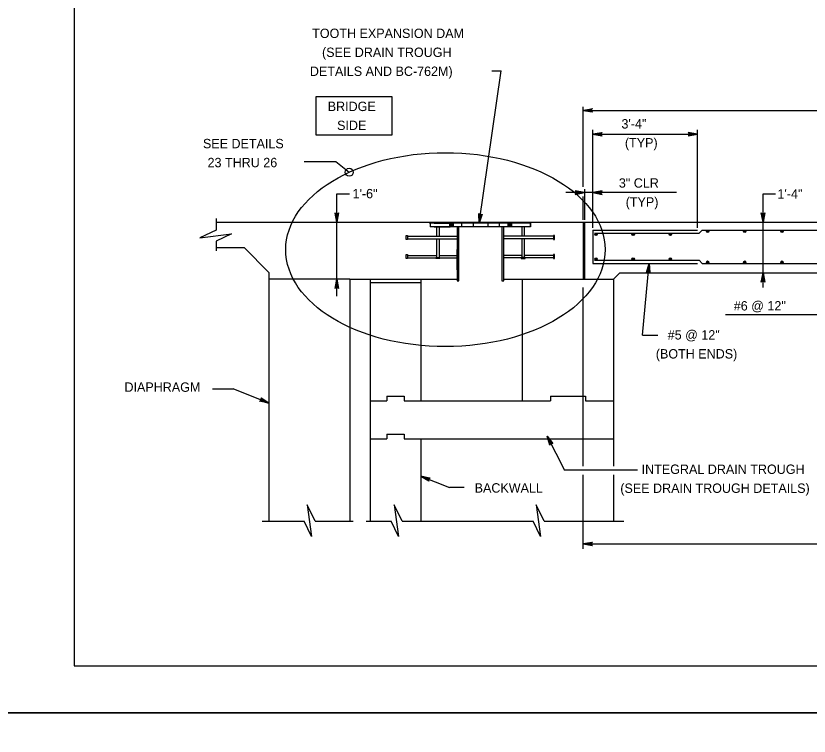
# Model space of a CAD drawing. Extents: x 636530 to 644067, y 294168 to 299122.
# Drawn here: x 639869.1 to 640123, y 295349 to 295579.6 of the extents above; entities that cross this region are included whole.
import ezdxf

# ---------------------------------------------------------------- set-up
doc = ezdxf.new("R2010")
doc.units = 0
doc.layers.add('1', color=7, linetype='Continuous')
doc.layers.add('PLT-BNDY', color=7, linetype='Continuous')

msp = doc.modelspace()

# ---------------------------------------------------------------- linework, layer by layer
at = {"layer": '1'}
for p, q in [((639887.78, 295935.48), (639887.78, 295371.48)), ((640017.4, 295513.26), (640024.46, 295561.93)), ((640021.51, 295561.93), (640024.46, 295561.93)), ((640050.67, 295524.81), (640050.67, 295550.45)), ((640050.67, 295549.32), (640355.47, 295549.32)), ((640053.79, 295511.67), (640053.79, 295543.12)), ((640053.79, 295541.7), (640087.31, 295541.7)), ((640087.31, 295511.67), (640087.31, 295543.12)), ((639961.39, 295532.9), (639971.58, 295532.9)), ((639971.58, 295532.9), (639975.81, 295529.5)), ((640051.08, 295524.07), (640051.08, 295514.23)), ((639971.85, 295489.8), (639971.85, 295522.59)), ((639971.85, 295522.59), (639975.88, 295522.59)), ((640080.56, 295522.99), (640045.16, 295522.99)), ((640050.67, 295514.26), (640050.67, 295521.71)), ((640108.27, 295492.56), (640108.27, 295522.59)), ((640108.27, 295522.59), (640112.31, 295522.59)), ((639933.23, 295514.72), (639933.23, 295510.99)), ((639933.23, 295513.54), (640050.67, 295513.54)), ((640001.77, 295513.26), (640001.77, 295512.04)), ((640001.77, 295513.26), (640001.77, 295512.04)), ((640033.87, 295513.26), (640001.77, 295513.26)), ((640033.87, 295513.26), (640001.77, 295513.26)), ((640003.06, 295513.26), (640008.16, 295513.26)), ((640003.06, 295513.26), (640008.16, 295513.26)), ((640007.92, 295513.26), (640007.92, 295512.04)), ((640007.92, 295513.26), (640007.92, 295512.04)), ((640009.13, 295513.26), (640009.13, 295512.04)), ((640009.13, 295513.26), (640009.13, 295512.04)), ((640011.81, 295513.26), (640011.81, 295512.04)), ((640011.81, 295513.26), (640011.81, 295512.04)), ((640015.45, 295513.26), (640015.45, 295512.04)), ((640015.45, 295513.26), (640015.45, 295512.04)), ((640020.23, 295513.26), (640020.23, 295512.04)), ((640020.23, 295513.26), (640020.23, 295512.04)), ((640023.79, 295513.26), (640023.79, 295512.04)), ((640023.79, 295513.26), (640023.79, 295512.04)), ((640026.55, 295513.26), (640026.55, 295512.04)), ((640026.55, 295513.26), (640026.55, 295512.04)), ((640027.76, 295513.26), (640027.76, 295512.04)), ((640027.76, 295513.26), (640027.76, 295512.04)), ((640033.87, 295513.26), (640033.87, 295512.04)), ((640033.87, 295513.26), (640033.87, 295512.04)), ((640050.67, 295513.54), (640050.67, 295495.26)), ((640050.67, 295513.54), (640355.47, 295513.54)), ((640051.08, 295513.54), (640051.08, 295495.26)), ((640033.87, 295512.04), (640001.77, 295512.04)), ((640033.87, 295512.04), (640001.77, 295512.04)), ((640003.06, 295512.04), (640008.16, 295512.04)), ((640003.06, 295512.04), (640008.16, 295512.04)), ((640003.8, 295512.04), (640003.8, 295509)), ((640004.56, 295512.04), (640004.56, 295509)), ((640009.13, 295512.98), (640007.92, 295512.98)), ((640009.13, 295512.98), (640007.92, 295512.98)), ((640009.13, 295512.65), (640007.92, 295512.65)), ((640009.13, 295512.65), (640007.92, 295512.65)), ((640009.13, 295512.33), (640007.92, 295512.33)), ((640009.13, 295512.33), (640007.92, 295512.33)), ((640027.76, 295512.98), (640026.55, 295512.98)), ((640027.76, 295512.98), (640026.55, 295512.98)), ((640027.76, 295512.65), (640026.55, 295512.65)), ((640027.76, 295512.65), (640026.55, 295512.65)), ((640027.76, 295512.33), (640026.55, 295512.33)), ((640027.76, 295512.33), (640026.55, 295512.33)), ((640031.07, 295512.04), (640031.07, 295509)), ((640033.02, 295512.04), (640031.73, 295512.04)), ((640033.02, 295512.04), (640031.73, 295512.04)), ((640031.84, 295512.04), (640031.84, 295509)), ((640053.79, 295511), (640053.79, 295500.34)), ((640053.79, 295511), (640087.31, 295511)), ((640087.82, 295509.99), (640088.84, 295511)), ((640088.84, 295511), (640318.39, 295511)), ((639994.47, 295509), (640010.35, 295509)), ((639994.47, 295508.23), (640010.35, 295508.23)), ((640003.8, 295508.23), (640003.8, 295502.27)), ((640004.56, 295508.23), (640004.56, 295502.27)), ((640041.17, 295509), (640025.33, 295509)), ((640041.17, 295508.23), (640025.33, 295508.23)), ((640031.07, 295508.23), (640031.07, 295502.27)), ((640031.84, 295508.23), (640031.84, 295502.27)), ((640054.29, 295509.99), (640087.82, 295509.99)), ((639933.23, 295507.48), (639933.23, 295504.3)), ((639933.23, 295505.41), (639942.17, 295505.41)), ((639950.12, 295497.46), (639942.17, 295505.41)), ((640010.35, 295498.23), (640010.35, 295504.8)), ((639994.47, 295502.9), (640003.8, 295502.9)), ((639994.47, 295502.14), (640003.55, 295502.14)), ((640004.56, 295502.9), (640010.35, 295502.9)), ((640004.82, 295502.14), (640010.35, 295502.14)), ((640031.07, 295502.9), (640025.33, 295502.9)), ((640030.82, 295502.14), (640025.33, 295502.14)), ((640041.17, 295502.9), (640031.84, 295502.9)), ((640041.17, 295502.14), (640032.09, 295502.14)), ((640054.29, 295501.35), (640087.82, 295501.35)), ((640087.82, 295501.35), (640088.84, 295500.34)), ((640053.79, 295500.34), (640087.31, 295500.34)), ((640069.67, 295477.34), (640071.81, 295500.34)), ((640088.84, 295500.34), (640318.39, 295500.34)), ((639950.12, 295497.46), (639950.12, 295417.85)), ((640062.44, 295497.29), (640060.4, 295495.26)), ((640062.44, 295497.29), (640355.47, 295497.29)), ((639976.07, 295495.26), (639950.12, 295495.26)), ((639976.07, 295495.26), (639976.07, 295417.85)), ((639976.07, 295495.26), (640010.35, 295495.26)), ((639982.56, 295495.26), (639982.56, 295417.85)), ((639982.56, 295494.24), (639998.78, 295494.24)), ((639998.78, 295495.26), (639998.78, 295456.32)), ((640025.33, 295495.26), (640031.21, 295495.26)), ((640031.21, 295495.26), (640031.21, 295456.32)), ((640031.21, 295495.26), (640050.67, 295495.26)), ((640050.67, 295495.26), (640060.4, 295495.26)), ((640060.4, 295495.26), (640060.4, 295435.36)), ((640050.67, 295435.36), (640050.67, 295492.58)), ((640096.22, 295483.98), (640126.24, 295483.98)), ((640069.67, 295477.34), (640074.61, 295477.34)), ((639932.06, 295460.19), (639938.72, 295460.19)), ((639950.12, 295455.63), (639938.72, 295460.19)), ((639987.87, 295457.84), (639993.46, 295457.84)), ((639987.87, 295457.84), (639987.87, 295456.32)), ((639993.46, 295457.84), (639993.46, 295456.32)), ((640040.22, 295457.84), (640051.4, 295457.84)), ((640040.22, 295457.84), (640040.22, 295456.32)), ((640051.4, 295457.84), (640051.4, 295456.32)), ((639982.56, 295456.32), (639987.87, 295456.32)), ((639993.46, 295456.32), (639998.78, 295456.32)), ((639998.78, 295456.32), (640031.21, 295456.32)), ((640031.21, 295456.32), (640040.22, 295456.32)), ((640051.4, 295456.32), (640060.4, 295456.32)), ((639987.87, 295445.65), (639993.46, 295445.65)), ((639987.87, 295445.65), (639987.87, 295444.13)), ((639993.46, 295445.65), (639993.46, 295444.13)), ((640039.14, 295445.02), (640044.74, 295434.09)), ((639982.56, 295444.13), (639987.87, 295444.13)), ((639993.46, 295444.13), (639998.78, 295444.13)), ((639998.78, 295444.13), (640060.4, 295444.13)), ((639998.78, 295444.13), (639998.78, 295417.85)), ((639998.78, 295432.2), (640007.9, 295428.55)), ((640068.05, 295434.09), (640044.74, 295434.09)), ((640050.67, 295408.93), (640050.67, 295432.59)), ((640060.4, 295432.59), (640060.4, 295417.85)), ((640012.59, 295428.55), (640007.9, 295428.55)), ((639947.93, 295417.85), (639961.42, 295417.85)), ((639964.93, 295417.85), (639977.06, 295417.85)), ((639981.22, 295417.85), (639989.26, 295417.85)), ((639992.78, 295417.85), (640034.73, 295417.85)), ((640038.25, 295417.85), (640063.74, 295417.85)), ((640050.67, 295410.54), (640387.91, 295410.54)), ((639887.78, 295371.48), (640673.78, 295371.48))]:
    msp.add_line(p, q, dxfattribs=at)
for points in [[(639965.15, 295541.49), (639989.53, 295541.49), (639989.53, 295553.68), (639965.15, 295553.68)], [(640010.35, 295512.04), (640010.35, 295494.75), (640010.91, 295494.75), (640010.91, 295512.04)], [(640024.72, 295512.04), (640024.72, 295494.75), (640025.33, 295494.75), (640025.33, 295512.04)], [(639994.09, 295507.98), (639994.09, 295509.25), (639994.47, 295509.25), (639994.47, 295507.98)], [(640041.55, 295507.98), (640041.55, 295509.25), (640041.17, 295509.25), (640041.17, 295507.98)], [(639994.09, 295501.89), (639994.09, 295503.16), (639994.47, 295503.16), (639994.47, 295501.89)], [(640041.55, 295501.89), (640041.55, 295503.16), (640041.17, 295503.16), (640041.17, 295501.89)], [(640003.55, 295502.27), (640004.82, 295502.27), (640004.82, 295501.89), (640003.55, 295501.89)], [(640032.09, 295502.27), (640030.82, 295502.27), (640030.82, 295501.89), (640032.09, 295501.89)]]:
    msp.add_lwpolyline(points, close=True, dxfattribs=at)
for points in [[(640050.67, 295549.32), (640053.66, 295549.88), (640053.54, 295549.8), (640053.43, 295549.72), (640053.37, 295549.62), (640053.31, 295549.52), (640053.29, 295549.42), (640053.27, 295549.32), (640053.29, 295549.22), (640053.31, 295549.12), (640053.37, 295549.02), (640053.43, 295548.92), (640053.54, 295548.84), (640053.66, 295548.76), (640050.67, 295549.32), (640053.54, 295548.84), (640053.43, 295548.92), (640050.67, 295549.32), (640053.37, 295549.02), (640053.31, 295549.12), (640050.67, 295549.32), (640053.29, 295549.22), (640053.27, 295549.32), (640050.67, 295549.32), (640053.29, 295549.42), (640053.31, 295549.52), (640050.67, 295549.32), (640053.37, 295549.62), (640053.43, 295549.72), (640050.67, 295549.32), (640053.54, 295549.8)], [(640053.79, 295541.7), (640056.77, 295542.26), (640056.65, 295542.18), (640056.54, 295542.1), (640056.48, 295542), (640056.42, 295541.9), (640056.4, 295541.8), (640056.39, 295541.7), (640056.4, 295541.6), (640056.42, 295541.5), (640056.48, 295541.4), (640056.54, 295541.3), (640056.65, 295541.22), (640056.77, 295541.14), (640053.79, 295541.7), (640056.65, 295541.22), (640056.54, 295541.3), (640053.79, 295541.7), (640056.48, 295541.4), (640056.42, 295541.5), (640053.79, 295541.7), (640056.4, 295541.6), (640056.39, 295541.7), (640053.79, 295541.7), (640056.4, 295541.8), (640056.42, 295541.9), (640053.79, 295541.7), (640056.48, 295542), (640056.54, 295542.1), (640053.79, 295541.7), (640056.65, 295542.18)], [(640087.31, 295541.7), (640084.33, 295542.26), (640084.45, 295542.18), (640084.56, 295542.1), (640084.62, 295542), (640084.68, 295541.9), (640084.7, 295541.8), (640084.71, 295541.7), (640084.7, 295541.6), (640084.68, 295541.5), (640084.62, 295541.4), (640084.56, 295541.3), (640084.45, 295541.22), (640084.33, 295541.14), (640087.31, 295541.7), (640084.45, 295541.22), (640084.56, 295541.3), (640087.31, 295541.7), (640084.62, 295541.4), (640084.68, 295541.5), (640087.31, 295541.7), (640084.7, 295541.6), (640084.71, 295541.7), (640087.31, 295541.7), (640084.7, 295541.8), (640084.68, 295541.9), (640087.31, 295541.7), (640084.62, 295542), (640084.56, 295542.1), (640087.31, 295541.7), (640084.45, 295542.18)], [(640051.08, 295522.99), (640048.1, 295523.55), (640048.21, 295523.47), (640048.33, 295523.39), (640048.39, 295523.29), (640048.45, 295523.19), (640048.46, 295523.09), (640048.48, 295522.99), (640048.46, 295522.89), (640048.45, 295522.79), (640048.39, 295522.69), (640048.33, 295522.59), (640048.21, 295522.51), (640048.1, 295522.43), (640051.08, 295522.99), (640048.21, 295522.51), (640048.33, 295522.59), (640051.08, 295522.99), (640048.39, 295522.69), (640048.45, 295522.79), (640051.08, 295522.99), (640048.46, 295522.89), (640048.48, 295522.99), (640051.08, 295522.99), (640048.46, 295523.09), (640048.45, 295523.19), (640051.08, 295522.99), (640048.39, 295523.29), (640048.33, 295523.39), (640051.08, 295522.99), (640048.21, 295523.47)], [(640053.79, 295522.99), (640056.77, 295522.43), (640056.65, 295522.51), (640056.54, 295522.59), (640056.48, 295522.69), (640056.42, 295522.79), (640056.4, 295522.89), (640056.39, 295522.99), (640056.4, 295523.09), (640056.42, 295523.19), (640056.48, 295523.29), (640056.54, 295523.39), (640056.65, 295523.47), (640056.77, 295523.55), (640053.79, 295522.99), (640056.65, 295523.47), (640056.54, 295523.39), (640053.79, 295522.99), (640056.48, 295523.29), (640056.42, 295523.19), (640053.79, 295522.99), (640056.4, 295523.09), (640056.39, 295522.99), (640053.79, 295522.99), (640056.4, 295522.89), (640056.42, 295522.79), (640053.79, 295522.99), (640056.48, 295522.69), (640056.54, 295522.59), (640053.79, 295522.99), (640056.65, 295522.51)], [(639971.85, 295513.54), (639971.29, 295516.53), (639971.37, 295516.41), (639971.45, 295516.3), (639971.55, 295516.24), (639971.65, 295516.18), (639971.75, 295516.16), (639971.85, 295516.14), (639971.95, 295516.16), (639972.05, 295516.18), (639972.15, 295516.24), (639972.25, 295516.3), (639972.33, 295516.41), (639972.41, 295516.53), (639971.85, 295513.54), (639972.33, 295516.41), (639972.25, 295516.3), (639971.85, 295513.54), (639972.15, 295516.24), (639972.05, 295516.18), (639971.85, 295513.54), (639971.95, 295516.16), (639971.85, 295516.14), (639971.85, 295513.54), (639971.75, 295516.16), (639971.65, 295516.18), (639971.85, 295513.54), (639971.55, 295516.24), (639971.45, 295516.3), (639971.85, 295513.54), (639971.37, 295516.41)], [(640017.4, 295513.26), (640017.27, 295516.29), (640017.34, 295516.17), (640017.4, 295516.04), (640017.49, 295515.97), (640017.58, 295515.9), (640017.68, 295515.86), (640017.77, 295515.83), (640017.87, 295515.84), (640017.98, 295515.84), (640018.08, 295515.88), (640018.19, 295515.93), (640018.29, 295516.03), (640018.38, 295516.13), (640017.4, 295513.26), (640018.29, 295516.03), (640018.19, 295515.93), (640017.4, 295513.26), (640018.08, 295515.88), (640017.98, 295515.84), (640017.4, 295513.26), (640017.87, 295515.84), (640017.77, 295515.83), (640017.4, 295513.26), (640017.68, 295515.86), (640017.58, 295515.9), (640017.4, 295513.26), (640017.49, 295515.97), (640017.4, 295516.04), (640017.4, 295513.26), (640017.34, 295516.17)], [(640108.27, 295513.54), (640107.71, 295516.53), (640107.79, 295516.41), (640107.87, 295516.3), (640107.97, 295516.24), (640108.07, 295516.18), (640108.17, 295516.16), (640108.27, 295516.14), (640108.37, 295516.16), (640108.47, 295516.18), (640108.57, 295516.24), (640108.67, 295516.3), (640108.75, 295516.41), (640108.83, 295516.53), (640108.27, 295513.54), (640108.75, 295516.41), (640108.67, 295516.3), (640108.27, 295513.54), (640108.57, 295516.24), (640108.47, 295516.18), (640108.27, 295513.54), (640108.37, 295516.16), (640108.27, 295516.14), (640108.27, 295513.54), (640108.17, 295516.16), (640108.07, 295516.18), (640108.27, 295513.54), (640107.97, 295516.24), (640107.87, 295516.3), (640108.27, 295513.54), (640107.79, 295516.41)], [(640001.77, 295513.26), (640001.49, 295513.54)], [(640033.87, 295513.26), (640034.15, 295513.54)], [(640033.87, 295512.04), (640033.87, 295513.26)], [(639933.23, 295510.99), (639928.04, 295508.46), (639938.19, 295509.84), (639933.23, 295507.48)], [(640071.81, 295500.34), (640072.09, 295497.31), (640072.02, 295497.44), (640071.95, 295497.56), (640071.86, 295497.63), (640071.76, 295497.69), (640071.66, 295497.72), (640071.57, 295497.75), (640071.46, 295497.74), (640071.36, 295497.73), (640071.26, 295497.68), (640071.15, 295497.63), (640071.06, 295497.52), (640070.97, 295497.42), (640071.81, 295500.34), (640071.06, 295497.52), (640071.15, 295497.63), (640071.81, 295500.34), (640071.26, 295497.68), (640071.36, 295497.73), (640071.81, 295500.34), (640071.46, 295497.74), (640071.57, 295497.75), (640071.81, 295500.34), (640071.66, 295497.72), (640071.76, 295497.69), (640071.81, 295500.34), (640071.86, 295497.63), (640071.95, 295497.56), (640071.81, 295500.34), (640072.02, 295497.44)], [(640108.27, 295497.29), (640108.83, 295494.3), (640108.75, 295494.42), (640108.67, 295494.53), (640108.57, 295494.59), (640108.47, 295494.65), (640108.37, 295494.67), (640108.27, 295494.69), (640108.17, 295494.67), (640108.07, 295494.65), (640107.97, 295494.59), (640107.87, 295494.53), (640107.79, 295494.42), (640107.71, 295494.3), (640108.27, 295497.29), (640107.79, 295494.42), (640107.87, 295494.53), (640108.27, 295497.29), (640107.97, 295494.59), (640108.07, 295494.65), (640108.27, 295497.29), (640108.17, 295494.67), (640108.27, 295494.69), (640108.27, 295497.29), (640108.37, 295494.67), (640108.47, 295494.65), (640108.27, 295497.29), (640108.57, 295494.59), (640108.67, 295494.53), (640108.27, 295497.29), (640108.75, 295494.42)], [(639971.85, 295495.26), (639972.41, 295492.27), (639972.33, 295492.39), (639972.25, 295492.5), (639972.15, 295492.56), (639972.05, 295492.62), (639971.95, 295492.64), (639971.85, 295492.66), (639971.75, 295492.64), (639971.65, 295492.62), (639971.55, 295492.56), (639971.45, 295492.5), (639971.37, 295492.39), (639971.29, 295492.27), (639971.85, 295495.26), (639971.37, 295492.39), (639971.45, 295492.5), (639971.85, 295495.26), (639971.55, 295492.56), (639971.65, 295492.62), (639971.85, 295495.26), (639971.75, 295492.64), (639971.85, 295492.66), (639971.85, 295495.26), (639971.95, 295492.64), (639972.05, 295492.62), (639971.85, 295495.26), (639972.15, 295492.56), (639972.25, 295492.5), (639971.85, 295495.26), (639972.33, 295492.39)], [(639950.12, 295455.63), (639947.14, 295456.22), (639947.28, 295456.25), (639947.42, 295456.28), (639947.51, 295456.35), (639947.6, 295456.42), (639947.65, 295456.51), (639947.71, 295456.6), (639947.73, 295456.7), (639947.75, 295456.8), (639947.73, 295456.91), (639947.71, 295457.03), (639947.64, 295457.14), (639947.56, 295457.26), (639950.12, 295455.63), (639947.64, 295457.14), (639947.71, 295457.03), (639950.12, 295455.63), (639947.73, 295456.91), (639947.75, 295456.8), (639950.12, 295455.63), (639947.73, 295456.7), (639947.71, 295456.6), (639950.12, 295455.63), (639947.65, 295456.51), (639947.6, 295456.42), (639950.12, 295455.63), (639947.51, 295456.35), (639947.42, 295456.28), (639950.12, 295455.63), (639947.28, 295456.25)], [(640039.14, 295445.02), (640041, 295442.62), (640040.87, 295442.69), (640040.75, 295442.75), (640040.64, 295442.76), (640040.52, 295442.77), (640040.42, 295442.74), (640040.33, 295442.71), (640040.24, 295442.65), (640040.16, 295442.58), (640040.1, 295442.49), (640040.04, 295442.39), (640040.02, 295442.25), (640040, 295442.11), (640039.14, 295445.02), (640040.02, 295442.25), (640040.04, 295442.39), (640039.14, 295445.02), (640040.1, 295442.49), (640040.16, 295442.58), (640039.14, 295445.02), (640040.24, 295442.65), (640040.33, 295442.71), (640039.14, 295445.02), (640040.42, 295442.74), (640040.52, 295442.77), (640039.14, 295445.02), (640040.64, 295442.76), (640040.75, 295442.75), (640039.14, 295445.02), (640040.87, 295442.69)], [(639998.78, 295432.2), (640001.75, 295431.61), (640001.62, 295431.58), (640001.48, 295431.55), (640001.39, 295431.47), (640001.3, 295431.4), (640001.24, 295431.32), (640001.19, 295431.23), (640001.17, 295431.13), (640001.15, 295431.03), (640001.17, 295430.92), (640001.18, 295430.8), (640001.26, 295430.69), (640001.34, 295430.57), (639998.78, 295432.2), (640001.26, 295430.69), (640001.18, 295430.8), (639998.78, 295432.2), (640001.17, 295430.92), (640001.15, 295431.03), (639998.78, 295432.2), (640001.17, 295431.13), (640001.19, 295431.23), (639998.78, 295432.2), (640001.24, 295431.32), (640001.3, 295431.4), (639998.78, 295432.2), (640001.39, 295431.47), (640001.48, 295431.55), (639998.78, 295432.2), (640001.62, 295431.58)], [(639964.93, 295417.85), (639962.4, 295423.04), (639963.78, 295412.89), (639961.42, 295417.85)], [(639992.78, 295417.85), (639990.24, 295423.04), (639991.62, 295412.89), (639989.26, 295417.85)], [(640038.25, 295417.85), (640035.71, 295423.04), (640037.09, 295412.89), (640034.73, 295417.85)], [(640050.67, 295410.54), (640053.66, 295411.1), (640053.54, 295411.02), (640053.43, 295410.94), (640053.37, 295410.84), (640053.31, 295410.74), (640053.29, 295410.64), (640053.27, 295410.54), (640053.29, 295410.44), (640053.31, 295410.34), (640053.37, 295410.24), (640053.43, 295410.14), (640053.54, 295410.06), (640053.66, 295409.98), (640050.67, 295410.54), (640053.54, 295410.06), (640053.43, 295410.14), (640050.67, 295410.54), (640053.37, 295410.24), (640053.31, 295410.34), (640050.67, 295410.54), (640053.29, 295410.44), (640053.27, 295410.54), (640050.67, 295410.54), (640053.29, 295410.64), (640053.31, 295410.74), (640050.67, 295410.54), (640053.37, 295410.84), (640053.43, 295410.94), (640050.67, 295410.54), (640053.54, 295411.02)]]:
    msp.add_lwpolyline(points, dxfattribs=at)
for centre, radius in [((639975.81, 295529.5), 1.28), ((640090.52, 295510.62), 0.381), ((640090.52, 295510.62), 0.286), ((640090.52, 295510.62), 0.19), ((640090.52, 295510.62), 0.0952), ((640102.42, 295510.62), 0.381), ((640102.42, 295510.62), 0.286), ((640102.42, 295510.62), 0.19), ((640102.42, 295510.62), 0.0952), ((640114.33, 295510.62), 0.381), ((640114.33, 295510.62), 0.286), ((640114.33, 295510.62), 0.19), ((640114.33, 295510.62), 0.0952), ((640054.8, 295509.61), 0.381), ((640054.8, 295509.61), 0.286), ((640054.8, 295509.61), 0.19), ((640054.8, 295509.61), 0.0952), ((640066.71, 295509.61), 0.381), ((640066.71, 295509.61), 0.286), ((640066.71, 295509.61), 0.19), ((640066.71, 295509.61), 0.0952), ((640078.61, 295509.61), 0.381), ((640078.61, 295509.61), 0.286), ((640078.61, 295509.61), 0.19), ((640078.61, 295509.61), 0.0952), ((640054.8, 295501.73), 0.381), ((640054.8, 295501.73), 0.286), ((640054.8, 295501.73), 0.19), ((640054.8, 295501.73), 0.0952), ((640066.71, 295501.73), 0.381), ((640066.71, 295501.73), 0.286), ((640066.71, 295501.73), 0.19), ((640066.71, 295501.73), 0.0952), ((640078.61, 295501.73), 0.381), ((640078.61, 295501.73), 0.286), ((640078.61, 295501.73), 0.19), ((640078.61, 295501.73), 0.0952), ((640090.52, 295500.72), 0.381), ((640090.52, 295500.72), 0.286), ((640090.52, 295500.72), 0.19), ((640090.52, 295500.72), 0.0952), ((640102.42, 295500.72), 0.381), ((640102.42, 295500.72), 0.286), ((640102.42, 295500.72), 0.19), ((640102.42, 295500.72), 0.0952), ((640114.33, 295500.72), 0.381), ((640114.33, 295500.72), 0.286), ((640114.33, 295500.72), 0.19), ((640114.33, 295500.72), 0.0952)]:
    msp.add_circle(centre, radius, dxfattribs=at)
msp.add_ellipse((640006.61, 295504.73), major_axis=(-51.1, 0), ratio=0.607581, dxfattribs=at)
at = {"layer": 'PLT-BNDY'}
for points in [[(639847.78, 295950.48), (640688.78, 295950.48), (640688.78, 295356.48), (639847.78, 295356.48)], [(639847.78, 295356.48), (640688.78, 295356.48), (640688.78, 294762.48), (639847.78, 294762.48)]]:
    msp.add_lwpolyline(points, close=True, dxfattribs=at)

# ---------------------------------------------------------------- texts
at = {"layer": '1'}
for s, p in [('TOOTH EXPANSION DAM', (639963.97, 295572.49)), ('(SEE DRAIN TROUGH', (639967.12, 295566.42)), ('DETAILS AND BC-762M)', (639963.23, 295560.35)), ('BRIDGE', (639968.94, 295549.1)), ('SIDE', (639971.94, 295543.03)), ('SEE DETAILS', (639929, 295537.19)), ('23 THRU 26', (639930.48, 295531.12)), ('1\'-6"', (639976.89, 295521.17)), ('1\'-4"', (640112.9, 295521.08)), ('#6 @ 12"', (640098.92, 295485.25)), ('#5 @ 12"', (640077.77, 295475.95)), ('(BOTH ENDS)', (640073.96, 295469.88)), ('DIAPHRAGM', (639903.88, 295459.22)), ('INTEGRAL DRAIN TROUGH', (640069.42, 295432.93)), ('BACKWALL', (640015.97, 295426.95)), ('(SEE DRAIN TROUGH DETAILS)', (640062.59, 295426.86))]:
    msp.add_text(s, height=3, rotation=360, dxfattribs=at).set_placement(p)
for s, p in [('3\'-4"', (640062.96, 295543.51)), ('(TYP)', (640064.07, 295537.44)), ('3" CLR', (640062.13, 295524.57)), ('(TYP)', (640064.32, 295518.49))]:
    msp.add_text(s, height=3, dxfattribs=at).set_placement(p)

doc.saveas('drawing.dxf')
